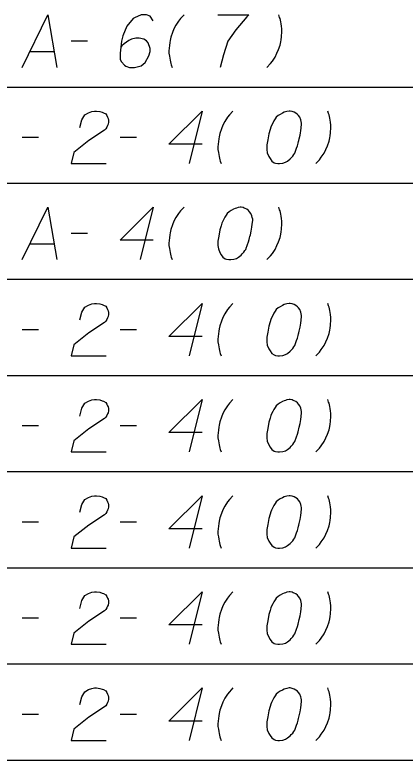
# Model space of a CAD drawing. Extents: x 2074207 to 2076812, y 516372 to 523312.
# Drawn here: x 2076453 to 2076488.7, y 520594.3 to 520662.5 of the extents above; entities that cross this region are included whole.
import ezdxf

# ---------------------------------------------------------------- set-up
doc = ezdxf.new("R2010")
doc.units = 0
for name, color, linetype in [('Prop DirtTable_ Soil Test Results - Outline (Major)', 7, 'Continuous'), ('Prop DirtTable_ Soil Test Results - Outline (Minor)', 7, 'Continuous'), ('Prop DirtTable_ Soil Test Results - Tx (Sample Data)', 7, 'Continuous')]:
    doc.layers.add(name, color=color, linetype=linetype)

msp = doc.modelspace()

# ---------------------------------------------------------------- linework, layer by layer
at = {"layer": 'Prop DirtTable_ Soil Test Results - Outline (Major)'}
msp.add_line((2076260.609, 520594.333), (2076811.903, 520594.333), dxfattribs=at)
at = {"layer": 'Prop DirtTable_ Soil Test Results - Outline (Minor)'}
for p, q in [((2076260.609, 520655.933), (2076811.903, 520655.933)), ((2076260.609, 520647.133), (2076811.903, 520647.133)), ((2076260.609, 520647.133), (2076811.903, 520647.133)), ((2076260.609, 520638.333), (2076811.903, 520638.333)), ((2076260.609, 520638.333), (2076811.903, 520638.333)), ((2076260.609, 520629.533), (2076811.903, 520629.533)), ((2076260.609, 520629.533), (2076811.903, 520629.533)), ((2076260.609, 520620.733), (2076811.903, 520620.733)), ((2076260.609, 520620.733), (2076811.903, 520620.733)), ((2076260.609, 520611.933), (2076811.903, 520611.933)), ((2076260.609, 520611.933), (2076811.903, 520611.933)), ((2076260.609, 520603.133), (2076811.903, 520603.133)), ((2076260.609, 520603.133), (2076811.903, 520603.133)), ((2076260.609, 520594.333), (2076811.903, 520594.333))]:
    msp.add_line(p, q, dxfattribs=at)
at = {"layer": 'Prop DirtTable_ Soil Test Results - Tx (Sample Data)'}
for points in [[(2076453.662, 520657.732), (2076456.025, 520662.532), (2076456.837, 520657.732)], [(2076465.655, 520662.002), (2076465.373, 520662.418), (2076465.056, 520662.532), (2076464.562, 520662.532), (2076464.209, 520662.38), (2076463.998, 520662.305), (2076463.821, 520662.191), (2076463.257, 520661.511), (2076462.869, 520660.604), (2076462.763, 520660.113), (2076462.622, 520659.017), (2076462.622, 520658.45), (2076462.763, 520658.223), (2076463.045, 520657.921), (2076463.151, 520657.845), (2076463.504, 520657.732), (2076463.962, 520657.732), (2076464.315, 520657.807), (2076464.562, 520657.883), (2076464.915, 520658.185), (2076465.267, 520658.79), (2076465.373, 520659.168), (2076465.373, 520659.47), (2076465.197, 520659.962), (2076465.056, 520660.15), (2076464.809, 520660.302), (2076464.386, 520660.415), (2076464.068, 520660.415), (2076463.68, 520660.302), (2076463.433, 520660.188), (2076463.01, 520659.886), (2076462.798, 520659.697), (2076462.692, 520659.584)], [(2076468.478, 520662.532), (2076468.16, 520662.191), (2076467.984, 520661.965), (2076467.737, 520661.587), (2076467.56, 520661.247), (2076467.419, 520660.906), (2076467.278, 520660.491), (2076467.208, 520660.188), (2076467.172, 520659.999), (2076467.137, 520659.735), (2076467.102, 520659.243), (2076467.102, 520659.017), (2076467.137, 520658.752), (2076467.172, 520658.563), (2076467.208, 520658.374), (2076467.278, 520658.072), (2076467.313, 520657.958), (2076467.384, 520657.732)], [(2076471.582, 520662.532), (2076474.404, 520662.532), (2076474.227, 520662.343), (2076473.204, 520661.171), (2076472.499, 520660.113), (2076472.076, 520658.865), (2076471.793, 520657.732)], [(2076476.062, 520657.732), (2076476.379, 520658.072), (2076476.556, 520658.299), (2076476.803, 520658.676), (2076476.979, 520659.017), (2076477.12, 520659.357), (2076477.261, 520659.773), (2076477.332, 520660.075), (2076477.367, 520660.264), (2076477.402, 520660.528), (2076477.438, 520661.02), (2076477.438, 520661.247), (2076477.402, 520661.511), (2076477.367, 520661.7), (2076477.332, 520661.889), (2076477.261, 520662.191), (2076477.226, 520662.305), (2076477.155, 520662.532)], [(2076458.142, 520660.15), (2076459.659, 520660.15)], [(2076454.367, 520659.168), (2076456.59, 520659.168)], [(2076458.953, 520652.22), (2076459.129, 520652.938), (2076459.412, 520653.391), (2076459.729, 520653.58), (2076460.047, 520653.694), (2076460.294, 520653.732), (2076460.47, 520653.732), (2076460.787, 520653.694), (2076460.999, 520653.618), (2076461.105, 520653.58), (2076461.317, 520653.467), (2076461.422, 520653.316), (2076461.493, 520653.165), (2076461.528, 520653.051), (2076461.563, 520652.9), (2076461.563, 520652.711), (2076461.528, 520652.522), (2076461.493, 520652.409), (2076461.422, 520652.258), (2076461.317, 520652.106), (2076461.211, 520651.993), (2076459.764, 520651.048), (2076458.389, 520649.952), (2076458.142, 520648.932), (2076461.352, 520648.932)], [(2076470.135, 520650.708), (2076467.102, 520650.708), (2076470.135, 520653.732), (2076468.936, 520648.932)], [(2076472.958, 520653.732), (2076472.64, 520653.391), (2076472.464, 520653.165), (2076472.217, 520652.787), (2076472.04, 520652.447), (2076471.899, 520652.106), (2076471.758, 520651.691), (2076471.688, 520651.388), (2076471.652, 520651.199), (2076471.617, 520650.935), (2076471.582, 520650.443), (2076471.582, 520650.217), (2076471.617, 520649.952), (2076471.652, 520649.763), (2076471.688, 520649.574), (2076471.758, 520649.272), (2076471.793, 520649.158), (2076471.864, 520648.932)], [(2076478.178, 520653.732), (2076478.108, 520653.732), (2076477.896, 520653.694), (2076477.755, 520653.656), (2076477.649, 520653.618), (2076477.473, 520653.543), (2076477.261, 520653.429), (2076477.085, 520653.316), (2076476.908, 520653.165), (2076476.803, 520653.013), (2076476.697, 520652.825), (2076476.591, 520652.636), (2076476.485, 520652.409), (2076476.415, 520652.258), (2076476.344, 520652.031), (2076476.238, 520651.653), (2076476.132, 520651.086), (2076476.062, 520650.632), (2076476.062, 520650.217), (2076476.097, 520649.914), (2076476.238, 520649.574), (2076476.344, 520649.385), (2076476.52, 520649.158), (2076476.732, 520649.007), (2076476.838, 520648.969), (2076477.049, 520648.932), (2076477.226, 520648.932), (2076477.508, 520648.969), (2076477.755, 520649.045), (2076477.931, 520649.158), (2076478.178, 520649.347), (2076478.284, 520649.461), (2076478.425, 520649.612), (2076478.531, 520649.763), (2076478.602, 520649.876), (2076478.672, 520650.065), (2076478.707, 520650.141), (2076478.778, 520650.33), (2076478.849, 520650.557), (2076478.919, 520650.784), (2076478.954, 520650.935), (2076478.99, 520651.048), (2076479.025, 520651.199), (2076479.095, 520651.539), (2076479.131, 520651.728), (2076479.166, 520651.917), (2076479.201, 520652.182), (2076479.237, 520652.522), (2076479.237, 520652.636), (2076479.201, 520652.787), (2076479.166, 520652.938), (2076479.06, 520653.165), (2076478.954, 520653.316), (2076478.849, 520653.429), (2076478.707, 520653.543), (2076478.566, 520653.618), (2076478.46, 520653.656), (2076478.355, 520653.694), (2076478.178, 520653.732)], [(2076480.542, 520648.932), (2076480.859, 520649.272), (2076481.036, 520649.499), (2076481.283, 520649.876), (2076481.459, 520650.217), (2076481.6, 520650.557), (2076481.741, 520650.973), (2076481.812, 520651.275), (2076481.847, 520651.464), (2076481.882, 520651.728), (2076481.918, 520652.22), (2076481.918, 520652.447), (2076481.882, 520652.711), (2076481.847, 520652.9), (2076481.812, 520653.089), (2076481.741, 520653.391), (2076481.706, 520653.505), (2076481.635, 520653.732)], [(2076453.662, 520651.35), (2076455.179, 520651.35)], [(2076462.622, 520651.35), (2076464.139, 520651.35)], [(2076453.662, 520640.132), (2076456.025, 520644.932), (2076456.837, 520640.132)], [(2076465.655, 520641.908), (2076462.622, 520641.908), (2076465.655, 520644.932), (2076464.456, 520640.132)], [(2076468.478, 520644.932), (2076468.16, 520644.591), (2076467.984, 520644.365), (2076467.737, 520643.987), (2076467.56, 520643.647), (2076467.419, 520643.306), (2076467.278, 520642.891), (2076467.208, 520642.588), (2076467.172, 520642.399), (2076467.137, 520642.135), (2076467.102, 520641.643), (2076467.102, 520641.417), (2076467.137, 520641.152), (2076467.172, 520640.963), (2076467.208, 520640.774), (2076467.278, 520640.472), (2076467.313, 520640.358), (2076467.384, 520640.132)], [(2076473.698, 520644.932), (2076473.628, 520644.932), (2076473.416, 520644.894), (2076473.275, 520644.856), (2076473.169, 520644.818), (2076472.993, 520644.743), (2076472.781, 520644.629), (2076472.605, 520644.516), (2076472.428, 520644.365), (2076472.323, 520644.213), (2076472.217, 520644.025), (2076472.111, 520643.836), (2076472.005, 520643.609), (2076471.935, 520643.458), (2076471.864, 520643.231), (2076471.758, 520642.853), (2076471.652, 520642.286), (2076471.582, 520641.832), (2076471.582, 520641.417), (2076471.617, 520641.114), (2076471.758, 520640.774), (2076471.864, 520640.585), (2076472.04, 520640.358), (2076472.252, 520640.207), (2076472.358, 520640.169), (2076472.569, 520640.132), (2076472.746, 520640.132), (2076473.028, 520640.169), (2076473.275, 520640.245), (2076473.451, 520640.358), (2076473.698, 520640.547), (2076473.804, 520640.661), (2076473.945, 520640.812), (2076474.051, 520640.963), (2076474.122, 520641.076), (2076474.192, 520641.265), (2076474.227, 520641.341), (2076474.298, 520641.53), (2076474.369, 520641.757), (2076474.439, 520641.984), (2076474.474, 520642.135), (2076474.51, 520642.248), (2076474.545, 520642.399), (2076474.615, 520642.739), (2076474.651, 520642.928), (2076474.686, 520643.117), (2076474.721, 520643.382), (2076474.757, 520643.722), (2076474.757, 520643.836), (2076474.721, 520643.987), (2076474.686, 520644.138), (2076474.58, 520644.365), (2076474.474, 520644.516), (2076474.369, 520644.629), (2076474.227, 520644.743), (2076474.086, 520644.818), (2076473.98, 520644.856), (2076473.875, 520644.894), (2076473.698, 520644.932)], [(2076476.062, 520640.132), (2076476.379, 520640.472), (2076476.556, 520640.699), (2076476.803, 520641.076), (2076476.979, 520641.417), (2076477.12, 520641.757), (2076477.261, 520642.173), (2076477.332, 520642.475), (2076477.367, 520642.664), (2076477.402, 520642.928), (2076477.438, 520643.42), (2076477.438, 520643.647), (2076477.402, 520643.911), (2076477.367, 520644.1), (2076477.332, 520644.289), (2076477.261, 520644.591), (2076477.226, 520644.705), (2076477.155, 520644.932)], [(2076458.142, 520642.55), (2076459.659, 520642.55)], [(2076454.367, 520641.568), (2076456.59, 520641.568)], [(2076458.953, 520634.62), (2076459.129, 520635.338), (2076459.412, 520635.791), (2076459.729, 520635.98), (2076460.047, 520636.094), (2076460.294, 520636.132), (2076460.47, 520636.132), (2076460.787, 520636.094), (2076460.999, 520636.018), (2076461.105, 520635.98), (2076461.317, 520635.867), (2076461.422, 520635.716), (2076461.493, 520635.565), (2076461.528, 520635.451), (2076461.563, 520635.3), (2076461.563, 520635.111), (2076461.528, 520634.922), (2076461.493, 520634.809), (2076461.422, 520634.658), (2076461.317, 520634.506), (2076461.211, 520634.393), (2076459.764, 520633.448), (2076458.389, 520632.352), (2076458.142, 520631.332), (2076461.352, 520631.332)], [(2076470.135, 520633.108), (2076467.102, 520633.108), (2076470.135, 520636.132), (2076468.936, 520631.332)], [(2076472.958, 520636.132), (2076472.64, 520635.791), (2076472.464, 520635.565), (2076472.217, 520635.187), (2076472.04, 520634.847), (2076471.899, 520634.506), (2076471.758, 520634.091), (2076471.688, 520633.788), (2076471.652, 520633.599), (2076471.617, 520633.335), (2076471.582, 520632.843), (2076471.582, 520632.617), (2076471.617, 520632.352), (2076471.652, 520632.163), (2076471.688, 520631.974), (2076471.758, 520631.672), (2076471.793, 520631.558), (2076471.864, 520631.332)], [(2076478.178, 520636.132), (2076478.108, 520636.132), (2076477.896, 520636.094), (2076477.755, 520636.056), (2076477.649, 520636.018), (2076477.473, 520635.943), (2076477.261, 520635.829), (2076477.085, 520635.716), (2076476.908, 520635.565), (2076476.803, 520635.413), (2076476.697, 520635.225), (2076476.591, 520635.036), (2076476.485, 520634.809), (2076476.415, 520634.658), (2076476.344, 520634.431), (2076476.238, 520634.053), (2076476.132, 520633.486), (2076476.062, 520633.032), (2076476.062, 520632.617), (2076476.097, 520632.314), (2076476.238, 520631.974), (2076476.344, 520631.785), (2076476.52, 520631.558), (2076476.732, 520631.407), (2076476.838, 520631.369), (2076477.049, 520631.332), (2076477.226, 520631.332), (2076477.508, 520631.369), (2076477.755, 520631.445), (2076477.931, 520631.558), (2076478.178, 520631.747), (2076478.284, 520631.861), (2076478.425, 520632.012), (2076478.531, 520632.163), (2076478.602, 520632.276), (2076478.672, 520632.465), (2076478.707, 520632.541), (2076478.778, 520632.73), (2076478.849, 520632.957), (2076478.919, 520633.184), (2076478.954, 520633.335), (2076478.99, 520633.448), (2076479.025, 520633.599), (2076479.095, 520633.939), (2076479.131, 520634.128), (2076479.166, 520634.317), (2076479.201, 520634.582), (2076479.237, 520634.922), (2076479.237, 520635.036), (2076479.201, 520635.187), (2076479.166, 520635.338), (2076479.06, 520635.565), (2076478.954, 520635.716), (2076478.849, 520635.829), (2076478.707, 520635.943), (2076478.566, 520636.018), (2076478.46, 520636.056), (2076478.355, 520636.094), (2076478.178, 520636.132)], [(2076480.542, 520631.332), (2076480.859, 520631.672), (2076481.036, 520631.899), (2076481.283, 520632.276), (2076481.459, 520632.617), (2076481.6, 520632.957), (2076481.741, 520633.373), (2076481.812, 520633.675), (2076481.847, 520633.864), (2076481.882, 520634.128), (2076481.918, 520634.62), (2076481.918, 520634.847), (2076481.882, 520635.111), (2076481.847, 520635.3), (2076481.812, 520635.489), (2076481.741, 520635.791), (2076481.706, 520635.905), (2076481.635, 520636.132)], [(2076453.662, 520633.75), (2076455.179, 520633.75)], [(2076462.622, 520633.75), (2076464.139, 520633.75)], [(2076458.953, 520625.82), (2076459.129, 520626.538), (2076459.412, 520626.991), (2076459.729, 520627.18), (2076460.047, 520627.294), (2076460.294, 520627.332), (2076460.47, 520627.332), (2076460.787, 520627.294), (2076460.999, 520627.218), (2076461.105, 520627.18), (2076461.317, 520627.067), (2076461.422, 520626.916), (2076461.493, 520626.765), (2076461.528, 520626.651), (2076461.563, 520626.5), (2076461.563, 520626.311), (2076461.528, 520626.122), (2076461.493, 520626.009), (2076461.422, 520625.858), (2076461.317, 520625.706), (2076461.211, 520625.593), (2076459.764, 520624.648), (2076458.389, 520623.552), (2076458.142, 520622.532), (2076461.352, 520622.532)], [(2076470.135, 520624.308), (2076467.102, 520624.308), (2076470.135, 520627.332), (2076468.936, 520622.532)], [(2076472.958, 520627.332), (2076472.64, 520626.991), (2076472.464, 520626.765), (2076472.217, 520626.387), (2076472.04, 520626.047), (2076471.899, 520625.706), (2076471.758, 520625.291), (2076471.688, 520624.988), (2076471.652, 520624.799), (2076471.617, 520624.535), (2076471.582, 520624.043), (2076471.582, 520623.817), (2076471.617, 520623.552), (2076471.652, 520623.363), (2076471.688, 520623.174), (2076471.758, 520622.872), (2076471.793, 520622.758), (2076471.864, 520622.532)], [(2076478.178, 520627.332), (2076478.108, 520627.332), (2076477.896, 520627.294), (2076477.755, 520627.256), (2076477.649, 520627.218), (2076477.473, 520627.143), (2076477.261, 520627.029), (2076477.085, 520626.916), (2076476.908, 520626.765), (2076476.803, 520626.613), (2076476.697, 520626.425), (2076476.591, 520626.236), (2076476.485, 520626.009), (2076476.415, 520625.858), (2076476.344, 520625.631), (2076476.238, 520625.253), (2076476.132, 520624.686), (2076476.062, 520624.232), (2076476.062, 520623.817), (2076476.097, 520623.514), (2076476.238, 520623.174), (2076476.344, 520622.985), (2076476.52, 520622.758), (2076476.732, 520622.607), (2076476.838, 520622.569), (2076477.049, 520622.532), (2076477.226, 520622.532), (2076477.508, 520622.569), (2076477.755, 520622.645), (2076477.931, 520622.758), (2076478.178, 520622.947), (2076478.284, 520623.061), (2076478.425, 520623.212), (2076478.531, 520623.363), (2076478.602, 520623.476), (2076478.672, 520623.665), (2076478.707, 520623.741), (2076478.778, 520623.93), (2076478.849, 520624.157), (2076478.919, 520624.384), (2076478.954, 520624.535), (2076478.99, 520624.648), (2076479.025, 520624.799), (2076479.095, 520625.139), (2076479.131, 520625.328), (2076479.166, 520625.517), (2076479.201, 520625.782), (2076479.237, 520626.122), (2076479.237, 520626.236), (2076479.201, 520626.387), (2076479.166, 520626.538), (2076479.06, 520626.765), (2076478.954, 520626.916), (2076478.849, 520627.029), (2076478.707, 520627.143), (2076478.566, 520627.218), (2076478.46, 520627.256), (2076478.355, 520627.294), (2076478.178, 520627.332)], [(2076480.542, 520622.532), (2076480.859, 520622.872), (2076481.036, 520623.099), (2076481.283, 520623.476), (2076481.459, 520623.817), (2076481.6, 520624.157), (2076481.741, 520624.573), (2076481.812, 520624.875), (2076481.847, 520625.064), (2076481.882, 520625.328), (2076481.918, 520625.82), (2076481.918, 520626.047), (2076481.882, 520626.311), (2076481.847, 520626.5), (2076481.812, 520626.689), (2076481.741, 520626.991), (2076481.706, 520627.105), (2076481.635, 520627.332)], [(2076453.662, 520624.95), (2076455.179, 520624.95)], [(2076462.622, 520624.95), (2076464.139, 520624.95)], [(2076458.953, 520617.02), (2076459.129, 520617.738), (2076459.412, 520618.191), (2076459.729, 520618.38), (2076460.047, 520618.494), (2076460.294, 520618.532), (2076460.47, 520618.532), (2076460.787, 520618.494), (2076460.999, 520618.418), (2076461.105, 520618.38), (2076461.317, 520618.267), (2076461.422, 520618.116), (2076461.493, 520617.965), (2076461.528, 520617.851), (2076461.563, 520617.7), (2076461.563, 520617.511), (2076461.528, 520617.322), (2076461.493, 520617.209), (2076461.422, 520617.058), (2076461.317, 520616.906), (2076461.211, 520616.793), (2076459.764, 520615.848), (2076458.389, 520614.752), (2076458.142, 520613.732), (2076461.352, 520613.732)], [(2076470.135, 520615.508), (2076467.102, 520615.508), (2076470.135, 520618.532), (2076468.936, 520613.732)], [(2076472.958, 520618.532), (2076472.64, 520618.191), (2076472.464, 520617.965), (2076472.217, 520617.587), (2076472.04, 520617.247), (2076471.899, 520616.906), (2076471.758, 520616.491), (2076471.688, 520616.188), (2076471.652, 520615.999), (2076471.617, 520615.735), (2076471.582, 520615.243), (2076471.582, 520615.017), (2076471.617, 520614.752), (2076471.652, 520614.563), (2076471.688, 520614.374), (2076471.758, 520614.072), (2076471.793, 520613.958), (2076471.864, 520613.732)], [(2076478.178, 520618.532), (2076478.108, 520618.532), (2076477.896, 520618.494), (2076477.755, 520618.456), (2076477.649, 520618.418), (2076477.473, 520618.343), (2076477.261, 520618.229), (2076477.085, 520618.116), (2076476.908, 520617.965), (2076476.803, 520617.813), (2076476.697, 520617.625), (2076476.591, 520617.436), (2076476.485, 520617.209), (2076476.415, 520617.058), (2076476.344, 520616.831), (2076476.238, 520616.453), (2076476.132, 520615.886), (2076476.062, 520615.432), (2076476.062, 520615.017), (2076476.097, 520614.714), (2076476.238, 520614.374), (2076476.344, 520614.185), (2076476.52, 520613.958), (2076476.732, 520613.807), (2076476.838, 520613.769), (2076477.049, 520613.732), (2076477.226, 520613.732), (2076477.508, 520613.769), (2076477.755, 520613.845), (2076477.931, 520613.958), (2076478.178, 520614.147), (2076478.284, 520614.261), (2076478.425, 520614.412), (2076478.531, 520614.563), (2076478.602, 520614.676), (2076478.672, 520614.865), (2076478.707, 520614.941), (2076478.778, 520615.13), (2076478.849, 520615.357), (2076478.919, 520615.584), (2076478.954, 520615.735), (2076478.99, 520615.848), (2076479.025, 520615.999), (2076479.095, 520616.339), (2076479.131, 520616.528), (2076479.166, 520616.717), (2076479.201, 520616.982), (2076479.237, 520617.322), (2076479.237, 520617.436), (2076479.201, 520617.587), (2076479.166, 520617.738), (2076479.06, 520617.965), (2076478.954, 520618.116), (2076478.849, 520618.229), (2076478.707, 520618.343), (2076478.566, 520618.418), (2076478.46, 520618.456), (2076478.355, 520618.494), (2076478.178, 520618.532)], [(2076480.542, 520613.732), (2076480.859, 520614.072), (2076481.036, 520614.299), (2076481.283, 520614.676), (2076481.459, 520615.017), (2076481.6, 520615.357), (2076481.741, 520615.773), (2076481.812, 520616.075), (2076481.847, 520616.264), (2076481.882, 520616.528), (2076481.918, 520617.02), (2076481.918, 520617.247), (2076481.882, 520617.511), (2076481.847, 520617.7), (2076481.812, 520617.889), (2076481.741, 520618.191), (2076481.706, 520618.305), (2076481.635, 520618.532)], [(2076453.662, 520616.15), (2076455.179, 520616.15)], [(2076462.622, 520616.15), (2076464.139, 520616.15)], [(2076458.953, 520608.22), (2076459.129, 520608.938), (2076459.412, 520609.391), (2076459.729, 520609.58), (2076460.047, 520609.694), (2076460.294, 520609.732), (2076460.47, 520609.732), (2076460.787, 520609.694), (2076460.999, 520609.618), (2076461.105, 520609.58), (2076461.317, 520609.467), (2076461.422, 520609.316), (2076461.493, 520609.165), (2076461.528, 520609.051), (2076461.563, 520608.9), (2076461.563, 520608.711), (2076461.528, 520608.522), (2076461.493, 520608.409), (2076461.422, 520608.258), (2076461.317, 520608.106), (2076461.211, 520607.993), (2076459.764, 520607.048), (2076458.389, 520605.952), (2076458.142, 520604.932), (2076461.352, 520604.932)], [(2076470.135, 520606.708), (2076467.102, 520606.708), (2076470.135, 520609.732), (2076468.936, 520604.932)], [(2076472.958, 520609.732), (2076472.64, 520609.391), (2076472.464, 520609.165), (2076472.217, 520608.787), (2076472.04, 520608.447), (2076471.899, 520608.106), (2076471.758, 520607.691), (2076471.688, 520607.388), (2076471.652, 520607.199), (2076471.617, 520606.935), (2076471.582, 520606.443), (2076471.582, 520606.217), (2076471.617, 520605.952), (2076471.652, 520605.763), (2076471.688, 520605.574), (2076471.758, 520605.272), (2076471.793, 520605.158), (2076471.864, 520604.932)], [(2076478.178, 520609.732), (2076478.108, 520609.732), (2076477.896, 520609.694), (2076477.755, 520609.656), (2076477.649, 520609.618), (2076477.473, 520609.543), (2076477.261, 520609.429), (2076477.085, 520609.316), (2076476.908, 520609.165), (2076476.803, 520609.013), (2076476.697, 520608.825), (2076476.591, 520608.636), (2076476.485, 520608.409), (2076476.415, 520608.258), (2076476.344, 520608.031), (2076476.238, 520607.653), (2076476.132, 520607.086), (2076476.062, 520606.632), (2076476.062, 520606.217), (2076476.097, 520605.914), (2076476.238, 520605.574), (2076476.344, 520605.385), (2076476.52, 520605.158), (2076476.732, 520605.007), (2076476.838, 520604.969), (2076477.049, 520604.932), (2076477.226, 520604.932), (2076477.508, 520604.969), (2076477.755, 520605.045), (2076477.931, 520605.158), (2076478.178, 520605.347), (2076478.284, 520605.461), (2076478.425, 520605.612), (2076478.531, 520605.763), (2076478.602, 520605.876), (2076478.672, 520606.065), (2076478.707, 520606.141), (2076478.778, 520606.33), (2076478.849, 520606.557), (2076478.919, 520606.784), (2076478.954, 520606.935), (2076478.99, 520607.048), (2076479.025, 520607.199), (2076479.095, 520607.539), (2076479.131, 520607.728), (2076479.166, 520607.917), (2076479.201, 520608.182), (2076479.237, 520608.522), (2076479.237, 520608.636), (2076479.201, 520608.787), (2076479.166, 520608.938), (2076479.06, 520609.165), (2076478.954, 520609.316), (2076478.849, 520609.429), (2076478.707, 520609.543), (2076478.566, 520609.618), (2076478.46, 520609.656), (2076478.355, 520609.694), (2076478.178, 520609.732)], [(2076480.542, 520604.932), (2076480.859, 520605.272), (2076481.036, 520605.499), (2076481.283, 520605.876), (2076481.459, 520606.217), (2076481.6, 520606.557), (2076481.741, 520606.973), (2076481.812, 520607.275), (2076481.847, 520607.464), (2076481.882, 520607.728), (2076481.918, 520608.22), (2076481.918, 520608.447), (2076481.882, 520608.711), (2076481.847, 520608.9), (2076481.812, 520609.089), (2076481.741, 520609.391), (2076481.706, 520609.505), (2076481.635, 520609.732)], [(2076453.662, 520607.35), (2076455.179, 520607.35)], [(2076462.622, 520607.35), (2076464.139, 520607.35)], [(2076458.953, 520599.42), (2076459.129, 520600.138), (2076459.412, 520600.591), (2076459.729, 520600.78), (2076460.047, 520600.894), (2076460.294, 520600.932), (2076460.47, 520600.932), (2076460.787, 520600.894), (2076460.999, 520600.818), (2076461.105, 520600.78), (2076461.317, 520600.667), (2076461.422, 520600.516), (2076461.493, 520600.365), (2076461.528, 520600.251), (2076461.563, 520600.1), (2076461.563, 520599.911), (2076461.528, 520599.722), (2076461.493, 520599.609), (2076461.422, 520599.458), (2076461.317, 520599.306), (2076461.211, 520599.193), (2076459.764, 520598.248), (2076458.389, 520597.152), (2076458.142, 520596.132), (2076461.352, 520596.132)], [(2076470.135, 520597.908), (2076467.102, 520597.908), (2076470.135, 520600.932), (2076468.936, 520596.132)], [(2076472.958, 520600.932), (2076472.64, 520600.591), (2076472.464, 520600.365), (2076472.217, 520599.987), (2076472.04, 520599.647), (2076471.899, 520599.306), (2076471.758, 520598.891), (2076471.688, 520598.588), (2076471.652, 520598.399), (2076471.617, 520598.135), (2076471.582, 520597.643), (2076471.582, 520597.417), (2076471.617, 520597.152), (2076471.652, 520596.963), (2076471.688, 520596.774), (2076471.758, 520596.472), (2076471.793, 520596.358), (2076471.864, 520596.132)], [(2076478.178, 520600.932), (2076478.108, 520600.932), (2076477.896, 520600.894), (2076477.755, 520600.856), (2076477.649, 520600.818), (2076477.473, 520600.743), (2076477.261, 520600.629), (2076477.085, 520600.516), (2076476.908, 520600.365), (2076476.803, 520600.213), (2076476.697, 520600.025), (2076476.591, 520599.836), (2076476.485, 520599.609), (2076476.415, 520599.458), (2076476.344, 520599.231), (2076476.238, 520598.853), (2076476.132, 520598.286), (2076476.062, 520597.832), (2076476.062, 520597.417), (2076476.097, 520597.114), (2076476.238, 520596.774), (2076476.344, 520596.585), (2076476.52, 520596.358), (2076476.732, 520596.207), (2076476.838, 520596.169), (2076477.049, 520596.132), (2076477.226, 520596.132), (2076477.508, 520596.169), (2076477.755, 520596.245), (2076477.931, 520596.358), (2076478.178, 520596.547), (2076478.284, 520596.661), (2076478.425, 520596.812), (2076478.531, 520596.963), (2076478.602, 520597.076), (2076478.672, 520597.265), (2076478.707, 520597.341), (2076478.778, 520597.53), (2076478.849, 520597.757), (2076478.919, 520597.984), (2076478.954, 520598.135), (2076478.99, 520598.248), (2076479.025, 520598.399), (2076479.095, 520598.739), (2076479.131, 520598.928), (2076479.166, 520599.117), (2076479.201, 520599.382), (2076479.237, 520599.722), (2076479.237, 520599.836), (2076479.201, 520599.987), (2076479.166, 520600.138), (2076479.06, 520600.365), (2076478.954, 520600.516), (2076478.849, 520600.629), (2076478.707, 520600.743), (2076478.566, 520600.818), (2076478.46, 520600.856), (2076478.355, 520600.894), (2076478.178, 520600.932)], [(2076480.542, 520596.132), (2076480.859, 520596.472), (2076481.036, 520596.699), (2076481.283, 520597.076), (2076481.459, 520597.417), (2076481.6, 520597.757), (2076481.741, 520598.173), (2076481.812, 520598.475), (2076481.847, 520598.664), (2076481.882, 520598.928), (2076481.918, 520599.42), (2076481.918, 520599.647), (2076481.882, 520599.911), (2076481.847, 520600.1), (2076481.812, 520600.289), (2076481.741, 520600.591), (2076481.706, 520600.705), (2076481.635, 520600.932)], [(2076453.662, 520598.55), (2076455.179, 520598.55)], [(2076462.622, 520598.55), (2076464.139, 520598.55)]]:
    msp.add_lwpolyline(points, dxfattribs=at)

doc.saveas('drawing.dxf')
